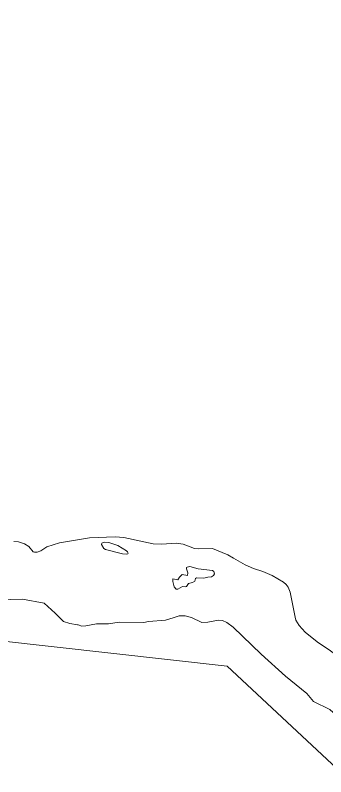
# Model space of a CAD drawing. Extents: x 553962 to 842807, y 8883888 to 9032388.
# Drawn here: x 811917 to 812452, y 9011458 to 9012769 of the extents above; entities that cross this region are included whole.
import ezdxf

# ---------------------------------------------------------------- set-up
doc = ezdxf.new("R2010")
doc.units = 0
doc.header["$LTSCALE"] = 200
for name, color, linetype, lineweight in [('23', 7, 'Continuous', 13), ('25', 7, 'Continuous', 13), ('57', 7, 'Continuous', 13), ('8', 7, 'Continuous', 13)]:
    doc.layers.add(name, color=color, linetype=linetype, lineweight=lineweight)
doc.layers.add('49', color=7, linetype='Continuous')

msp = doc.modelspace()

# ---------------------------------------------------------------- linework, layer by layer
at = {"layer": '23'}
for points in [[(812293, 9011834), (812282.9, 9011839.7), (812256.8, 9011851), (812232.3, 9011850.3), (812226, 9011850.8), (812206.2, 9011858.1), (812194.5, 9011860.1), (812169, 9011858.4), (812154.6, 9011859), (812104.1, 9011869.9), (812089.2, 9011871.1), (812045.1, 9011869.1), (811993.6, 9011860.8), (811972, 9011853.5), (811961.7, 9011846.7)], [(811961.7, 9011846.7), (811954.9, 9011844.4), (811950.3, 9011844.4), (811948.2, 9011845.3), (811940.9, 9011854.4), (811933.6, 9011859.1), (811923, 9011862.4), (811915, 9011863.1)], [(812343.1, 9011811.2), (812327.3, 9011816.4), (812312.7, 9011822.8), (812293, 9011834)], [(812459.6, 9011674.7), (812437, 9011690), (812416.3, 9011706.9), (812405.6, 9011718.3), (812400.3, 9011727.5), (812398.7, 9011732.5), (812390.4, 9011775.5), (812387, 9011784), (812383.7, 9011789.1), (812379, 9011793.1), (812359.5, 9011804.1), (812343.1, 9011811.2), (812343.1, 9011811.2)]]:
    msp.add_lwpolyline(points, dxfattribs=at)
at = {"layer": '25'}
for points in [[(811961.7, 9011846.7), (811972, 9011853.5), (811993.6, 9011860.8), (812045.1, 9011869.1), (812089.2, 9011871.1), (812104.1, 9011869.9), (812154.6, 9011859), (812169, 9011858.4), (812194.5, 9011860.1), (812206.2, 9011858.1), (812226, 9011850.8), (812232.3, 9011850.3), (812256.8, 9011851), (812282.9, 9011839.7), (812293, 9011834)], [(811915, 9011863.1), (811923, 9011862.4), (811933.6, 9011859.1), (811940.9, 9011854.4), (811948.2, 9011845.3), (811950.3, 9011844.4), (811954.9, 9011844.4), (811961.7, 9011846.7)], [(812293, 9011834), (812312.7, 9011822.8), (812327.3, 9011816.4), (812343.1, 9011811.2)], [(812343.1, 9011811.2), (812343.1, 9011811.2), (812359.5, 9011804.1), (812379, 9011793.1), (812383.7, 9011789.1), (812387, 9011784), (812390.4, 9011775.5), (812398.7, 9011732.5), (812400.3, 9011727.5), (812405.6, 9011718.3), (812416.3, 9011706.9), (812437, 9011690), (812459.6, 9011674.7)], [(812011.1, 9011721.5), (812000.4, 9011724.8), (811986.3, 9011739.3), (811967.1, 9011756.4), (811930, 9011763.6), (811909, 9011762.8), (811903.2, 9011762.4), (811892.2, 9011755.8), (811886.7, 9011754.2), (811822.4, 9011750.5), (811795, 9011745.7), (811765.2, 9011750.3), (811754.5, 9011753.1)], [(812340.7, 9011669), (812292.2, 9011715.5), (812281.7, 9011723.5), (812274, 9011726.8), (812267.1, 9011727.6), (812249, 9011723.7), (812238.6, 9011723.3), (812220.5, 9011732.2), (812209.9, 9011734.7), (812199.3, 9011734.8), (812189.1, 9011731.6)], [(812025.5, 9011719.1), (812024.8, 9011719.3), (812011.1, 9011721.5)], [(812138.5, 9011723.3), (812096, 9011723.7), (812078, 9011721), (812057, 9011721.1), (812038.6, 9011717.6), (812032.2, 9011717.2), (812025.5, 9011719.1)], [(812189.1, 9011731.6), (812175.7, 9011727.5), (812146.4, 9011724.8), (812138.5, 9011723.3)], [(812430.5, 9011587.1), (812419, 9011601), (812382.5, 9011631.1), (812340.7, 9011669)], [(812530.3, 9011482.8), (812535.5, 9011484), (812548.8, 9011483.4), (812551.3, 9011484.7), (812551.7, 9011489.1), (812550, 9011491.6), (812533.7, 9011503.1), (812522.5, 9011516.9), (812512.4, 9011526), (812498.5, 9011533), (812489.5, 9011539.2), (812474.6, 9011559.3), (812458.7, 9011573.4), (812430.5, 9011587.1)]]:
    msp.add_lwpolyline(points, dxfattribs=at)
for points in [[(812072.5, 9011848.9), (812101.9, 9011841.7), (812109.3, 9011841), (812110.9, 9011841.6), (812111.5, 9011842.7), (812110.7, 9011844.9), (812108.6, 9011847), (812094, 9011855.9), (812078.2, 9011861.2), (812070.5, 9011861.9), (812066.1, 9011860.2), (812065.7, 9011857.5), (812069.7, 9011850.6)], [(812256.6, 9011813), (812232, 9011815.6), (812217.9, 9011819.6), (812213.1, 9011818.8), (812212.1, 9011817.9), (812211.8, 9011816), (812214.6, 9011809.1), (812213.6, 9011804.1), (812204.6, 9011805.8), (812200.2, 9011801.7), (812197.1, 9011796.7), (812188.8, 9011798.5), (812188.5, 9011793.9), (812191, 9011784.7), (812194.3, 9011780.8), (812197.3, 9011780.5), (812204.9, 9011785.3), (812210.1, 9011784.7), (812212.2, 9011785.3), (812215.6, 9011790.7), (812222.3, 9011792.3), (812226.3, 9011794.7), (812227.5, 9011799), (812229, 9011800.2), (812241.9, 9011799.5), (812248.7, 9011801.3), (812254.9, 9011802.1), (812258.7, 9011804.3), (812260.2, 9011807.4), (812259.3, 9011811.3)]]:
    msp.add_lwpolyline(points, close=True, dxfattribs=at)
at = {"layer": '57'}
for points in [[(811961.7, 9011846.7), (811972, 9011853.5), (811993.6, 9011860.8), (812045.1, 9011869.1), (812089.2, 9011871.1), (812104.1, 9011869.9), (812154.6, 9011859), (812169, 9011858.4), (812194.5, 9011860.1), (812206.2, 9011858.1), (812226, 9011850.8), (812232.3, 9011850.3), (812256.8, 9011851), (812282.9, 9011839.7), (812293, 9011834)], [(811915, 9011863.1), (811923, 9011862.4), (811933.6, 9011859.1), (811940.9, 9011854.4), (811948.2, 9011845.3), (811950.3, 9011844.4), (811954.9, 9011844.4), (811961.7, 9011846.7)], [(812293, 9011834), (812312.7, 9011822.8), (812327.3, 9011816.4), (812343.1, 9011811.2)], [(812343.1, 9011811.2), (812359.5, 9011804.1), (812379, 9011793.1), (812383.7, 9011789.1), (812387, 9011784), (812390.4, 9011775.5), (812398.7, 9011732.5), (812400.3, 9011727.5), (812405.6, 9011718.3), (812416.3, 9011706.9), (812437, 9011690), (812459.6, 9011674.7), (812491.2, 9011650.2), (812509.4, 9011638.5)]]:
    msp.add_lwpolyline(points, dxfattribs=at)
at = {"layer": '8'}
msp.add_lwpolyline([(814928.1, 9008896), (814088.2, 9010664.1), (813209.3, 9010781.5), (812282, 9011648.1), (811188.4, 9011770.6), (810823.9, 9012398.9), (808943, 9013370.5), (807455.7, 9013554.3), (806161, 9014683.5), (805286.1, 9014561)], dxfattribs=at)

# ---------------------------------------------------------------- texts
at = {"layer": '49', "width": 0.9}
msp.add_text('R I O   S Ã O   F R A N C I S C O', height=500, rotation=332.036, dxfattribs=at).set_placement((805669.4, 9013807.5))

doc.saveas('drawing.dxf')
